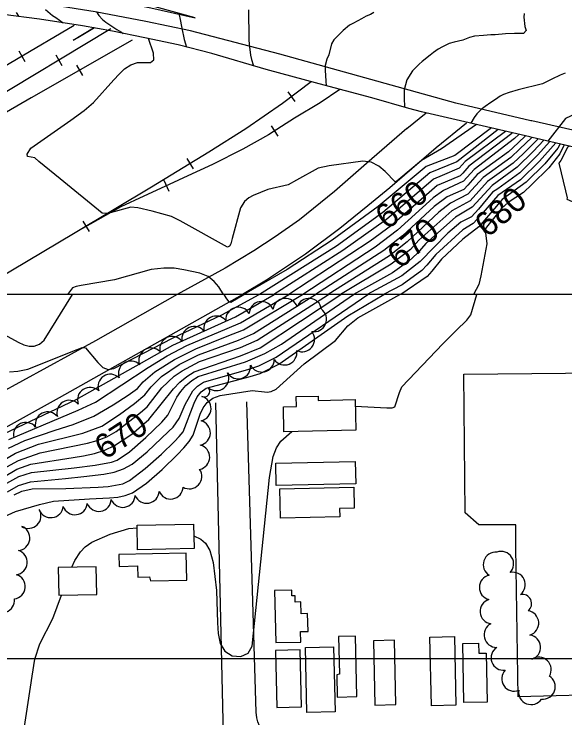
# Model space of a CAD drawing. Extents: x 79600 to 91800, y 75600 to 84400.
# Drawn here: x 81304 to 81758, y 79651 to 80231 of the extents above; entities that cross this region are included whole.
import ezdxf

# ---------------------------------------------------------------- set-up
doc = ezdxf.new("R2010")
doc.units = 0
for name, color, linetype in [('080-085$0$BLDG', 7, 'Continuous'), ('080-085$0$GRID', 7, 'Continuous'), ('080-085$0$INDEX', 7, 'Continuous'), ('080-085$0$INDXLBL', 7, 'Continuous'), ('080-085$0$INTER', 7, 'Continuous'), ('080-085$0$RECREATION', 7, 'Continuous'), ('080-085$0$ROAD', 7, 'Continuous'), ('080-085$0$TREES', 7, 'Continuous'), ('084-085$0$BRIDGE', 7, 'Continuous'), ('084-085$0$GRID', 7, 'Continuous'), ('084-085$0$INDEX', 7, 'Continuous'), ('084-085$0$INDXLBL', 7, 'Continuous'), ('084-085$0$INTER', 7, 'Continuous'), ('084-085$0$INTERSTATE', 7, 'Continuous'), ('084-085$0$ROAD', 7, 'Continuous'), ('084-085$0$RR', 7, 'Continuous'), ('084-085$0$TI_BORDER', 7, 'Continuous')]:
    doc.layers.add(name, color=color, linetype=linetype)

# ---------------------------------------------------------------- blocks, each defined once
blk = doc.blocks.new('084-085$0$RRTICK100')
blk.add_line((0, -5), (0, 5))

msp = doc.modelspace()

# ---------------------------------------------------------------- linework, layer by layer
at = {"layer": '080-085$0$BLDG'}
for points in [[(81526.24, 79907.61), (81537.03, 79907.84), (81536.85, 79915.97), (81554.88, 79916.36), (81554.95, 79912.9), (81585.22, 79913.56), (81585.77, 79888.38), (81526.68, 79887.09)], [(81520.33, 79842.75), (81519.93, 79861.21), (81585.35, 79862.64), (81585.76, 79844.18)], [(81584.55, 79824.22), (81572.53, 79823.95), (81572.69, 79816.88), (81523.79, 79815.81), (81523.26, 79840.05), (81584.18, 79841.38)], [(81406.17, 79789.85), (81405.76, 79810.08), (81452.29, 79811.03), (81452.71, 79790.81)], [(81390.87, 79776.24), (81406.03, 79776.55), (81406.22, 79767.4), (81416.02, 79767.6), (81416.84, 79764.3), (81446.71, 79764.91), (81446.25, 79787.03), (81390.68, 79785.9)], [(81372.11, 79775.88), (81340.73, 79775.24), (81341.2, 79752.46), (81372.58, 79753.1)], [(81540.38, 79722.49), (81546.49, 79722.63), (81546.17, 79737.34), (81540.79, 79737.22), (81540.58, 79746.96), (81535.99, 79746.86), (81535.88, 79752.07), (81533.27, 79752.01), (81533.16, 79756.69), (81519.01, 79756.38), (81519.94, 79713.46), (81540.57, 79713.91)], [(81571.66, 79718.51), (81572.34, 79687.42), (81570.12, 79686.87), (81570.52, 79668.67), (81586.75, 79669.02), (81585.66, 79718.82)], [(81646.84, 79717.94), (81667.04, 79718.38), (81668.27, 79661.89), (81648.07, 79661.45)], [(81601.45, 79662.06), (81618.84, 79662.44), (81617.69, 79715.39), (81600.29, 79715.01)], [(81686.93, 79713.06), (81687.11, 79704.76), (81693.16, 79704.89), (81694.04, 79664.56), (81674.94, 79664.14), (81673.87, 79712.77)], [(81541.16, 79660.52), (81540.14, 79707.43), (81519.65, 79706.98), (81520.68, 79660.07)], [(81544.35, 79709.55), (81567.58, 79710.06), (81568.75, 79656.5), (81545.52, 79655.99)]]:
    msp.add_lwpolyline(points, close=True, dxfattribs=at)
at = {"layer": '080-085$0$GRID'}
msp.add_line((85000, 80000), (80000, 80000), dxfattribs=at)
at = {"layer": '080-085$0$INDEX'}
for points in [[(81295.14, 79849.29), (81306.81, 79856.16), (81318.34, 79860.42), (81353.13, 79865.78), (81361.58, 79867.16), (81370.55, 79869.2), (81379.27, 79872.01), (81387.14, 79875.64), (81401.45, 79885.19), (81415.45, 79897.15), (81435.82, 79922.49), (81440.92, 79927.87), (81446.59, 79932.56), (81452.72, 79936.47), (81490.97, 79949.59), (81506.99, 79956.09), (81573.42, 80000)], [(81296.63, 79885.71), (81355.45, 79913.53), (81409.25, 79943.81), (81435.17, 79958.21), (81486.78, 79981.7), (81518.66, 80000)], [(81585.34, 79908.19), (81611.51, 79906.64), (81615.69, 79906.69), (81618.07, 79907.63), (81621.93, 79919.28), (81623.69, 79924.17), (81657.5, 79959.42), (81668.47, 79970.39), (81677.29, 79979.01), (81680.48, 79983.42), (81685.46, 80000)], [(81452.49, 79801.24), (81458.11, 79798.72), (81461.99, 79795.4), (81465.67, 79789.17), (81468.41, 79779.44), (81471.21, 79756.28), (81471.83, 79729.8), (81472.37, 79721.08), (81474.1, 79712.82), (81477.87, 79706.32), (81484.08, 79702.67), (81491.19, 79702.14), (81497.19, 79704.8), (81500.61, 79710.5), (81514.67, 79849.32), (81517.75, 79866.69), (81520.49, 79873.89), (81524.05, 79879.33), (81533.12, 79887.23)], [(81352.09, 79775.47), (81354.55, 79781.18), (81359.12, 79788.19), (81363.01, 79792.2), (81368.49, 79796.14), (81383.42, 79802.78), (81398.96, 79807.46), (81405.8, 79808)], [(81312.66, 79642.57), (81319.34, 79685.96), (81321.62, 79699.83), (81325.73, 79712.38), (81336.27, 79733.22), (81343.46, 79752.5)]]:
    msp.add_lwpolyline(points, dxfattribs=at)
at = {"layer": '080-085$0$INTER'}
for points in [[(81147.55, 80000), (81150.85, 79993.58), (81153.04, 79990.27), (81155.97, 79986.76), (81159.95, 79983.47), (81165.35, 79980.83), (81198.9, 79975.56), (81208.23, 79974.49), (81217.54, 79974.53), (81235.35, 79978.65), (81243.22, 79981.03), (81250.07, 79982.45), (81256.28, 79982.82), (81262.36, 79982.23), (81275.41, 79978.48), (81307.83, 79960.79), (81312.48, 79958.57), (81316.79, 79957.44), (81321.03, 79957.59), (81325.23, 79959.21), (81329.32, 79962.45), (81352.64, 80000)], [(81291.96, 79861.59), (81305.61, 79869.3), (81324.48, 79876.76), (81360.95, 79885.88), (81376.68, 79891.74), (81391.34, 79901.29), (81403.61, 79910.44), (81412.22, 79917.39), (81417.19, 79923.93), (81425.9, 79932.47), (81440.36, 79942.33), (81456.34, 79950.41), (81489.24, 79962.51), (81501.55, 79967.91), (81552.68, 80000)], [(81295.37, 79856.62), (81308.04, 79863.33), (81325.97, 79869.57), (81364.86, 79877.62), (81372.88, 79879.73), (81380.87, 79882.91), (81388.44, 79887.36), (81408.6, 79903.04), (81414.09, 79907.6), (81426.06, 79923.26), (81436.19, 79932.71), (81442.75, 79937.32), (81457.19, 79944.84), (81491, 79956.52), (81504.64, 79962.36), (81563.26, 80000)], [(81296.41, 79817.23), (81305.71, 79821.33), (81325.31, 79827.12), (81336.81, 79830.01), (81366.4, 79831.96), (81382.93, 79832.64), (81389.88, 79833.34), (81396.04, 79834.63), (81401.81, 79836.83), (81413.51, 79844.62), (81426.31, 79856.06), (81438.99, 79868.44), (81444.31, 79873.86), (81448.67, 79878.95), (81451.96, 79884.16), (81457.67, 79901.48), (81460.1, 79906.77), (81463.51, 79911.27), (81468.19, 79914.7), (81474.25, 79916.89), (81500.51, 79920.9), (81510.53, 79920.02), (81512.97, 79919.69), (81516.13, 79920.26), (81520.14, 79922.09), (81543.21, 79942.99), (81569.09, 79962.13), (81579.31, 79974.24), (81587.39, 79980.83), (81621.98, 80000)], [(81298.42, 79844.64), (81308.44, 79850.23), (81318.76, 79853.6), (81353.84, 79857.23), (81371.22, 79859.52), (81384.55, 79861.96), (81389.21, 79863.59), (81399.51, 79870.64), (81412.84, 79882.37), (81426.06, 79894.96), (81430.96, 79900.74), (81438.35, 79915.44), (81441.64, 79920.31), (81445.89, 79925.03), (81450.78, 79929.19), (81456.12, 79932.5), (81495.05, 79944.74), (81510.93, 79951.35), (81524.64, 79959.24), (81584.02, 80000)], [(81298.99, 79837.61), (81308.04, 79842.75), (81317.91, 79845.82), (81346.84, 79848.7), (81361.82, 79850.09), (81378.45, 79852.15), (81386.84, 79853.87), (81394.67, 79856.5), (81401.6, 79860.3), (81414.14, 79870.63), (81431.59, 79887.16), (81435.34, 79890.83), (81440.42, 79898.03), (81445.33, 79909.55), (81451.54, 79920.63), (81455.55, 79924.72), (81460.49, 79927.93), (81497.84, 79938.56), (81505.85, 79941.32), (81520.14, 79948.54), (81595.65, 80000)], [(81299.87, 79873.45), (81313.36, 79879.96), (81338.38, 79888.24), (81353.05, 79892.92), (81370.2, 79899.98), (81386, 79909.25), (81398.24, 79917.21), (81405.97, 79922.74), (81410.77, 79928.13), (81420.44, 79936.26), (81436.56, 79946.49), (81454.03, 79955.34), (81479.91, 79965.63), (81493.23, 79970.92), (81542, 80000)], [(81300.23, 79880.6), (81357.2, 79904.7), (81371.49, 79911.51), (81414.74, 79940.08), (81430.48, 79949.56), (81446.79, 79958.03), (81479.97, 79972.19), (81490.87, 79976.69), (81530.71, 80000)], [(81300.71, 79936.44), (81307.64, 79936.81), (81315.64, 79938.61), (81356.24, 79954.79), (81360.4, 79956.32), (81363.29, 79956.21), (81373.4, 79944.04), (81377.64, 79939.83), (81381.95, 79938.24), (81386.7, 79939.03), (81435.01, 79964.2), (81475.5, 79983.39), (81506.36, 80000)], [(81304.36, 79835.03), (81310.94, 79838.07), (81319.44, 79840.01), (81347.14, 79840.4), (81373.76, 79841.4), (81382.03, 79842.04), (81394.02, 79844.27), (81399.47, 79846.93), (81412.47, 79856.67), (81425.72, 79868.65), (81436.44, 79879.08), (81440.41, 79883.11), (81443.55, 79887.02), (81452.61, 79910.65), (81455.18, 79915.85), (81458.41, 79919.9), (81462.63, 79922.98), (81498.78, 79932.43), (81507.13, 79935.09), (81522.4, 79942.57), (81579.41, 79982.54), (81608.93, 80000)], [(81477.1, 80000), (81478.82, 79997.42), (81481.09, 79994.39), (81482.93, 79993.86), (81493.71, 80000)]]:
    msp.add_lwpolyline(points, dxfattribs=at)
at = {"layer": '080-085$0$RECREATION'}
msp.add_lwpolyline([(81972.95, 79936.09), (81976.96, 79816.82), (81969.39, 79816.84), (81970.68, 79675.41), (81719.65, 79668.95), (81717.61, 79791.73), (81717.52, 79810.39), (81687.07, 79810.33), (81676.02, 79820.33), (81674.8, 79934.48), (81926.23, 79937.06)], close=True, dxfattribs=at)
at = {"layer": '080-085$0$ROAD'}
for points in [[(81438.74, 80000), (81371.35, 79961.96), (81230.92, 79885.18), (81204.26, 79870.31), (81186.74, 79861.93), (81172.99, 79854.56), (81084.14, 79817.28), (80960.38, 79766.17), (80845.8, 79717.93), (80798.14, 79700.89)], [(80936.78, 79581.66), (81069.9, 79665.91), (81114.87, 79694.05), (81172.88, 79731.78), (81223.53, 79765.68), (81234.07, 79774.56), (81239.18, 79780.6), (81244.15, 79787.34), (81248.41, 79794.91), (81250.04, 79800.5), (81250.4, 79807.34), (81250.84, 79821.02), (81252.08, 79840), (81252.7, 79849.5), (81254.74, 79856.91), (81257.89, 79863.63), (81259.69, 79865.46), (81264.67, 79870.8), (81272.43, 79876.87), (81341.74, 79915.25), (81492.58, 80000)], [(81470.24, 79910.91), (81477.57, 79602.01), (81488.86, 79093.38), (81495.04, 78800.43), (81496.52, 78722.16), (81497.71, 78662.31)], [(82163.39, 79652.7), (81521.45, 79638.78), (81513.46, 79639.64), (81511.08, 79640.49), (81508.42, 79642.46), (81506.6, 79644.99), (81505.06, 79648.23), (81504.37, 79651.46), (81503.82, 79656.09), (81496.12, 79911.75)]]:
    msp.add_lwpolyline(points, dxfattribs=at)
at = {"layer": '080-085$0$TREES'}
for centre, radius, start, end in [((81527.82, 79986.67), 10.25, 17.7803, 172.41953), ((81547.33, 79986.66), 10.25, 7.48802, 162.12726), ((81508.23, 79984), 10.25, 23.135, 177.77424), ((81489.04, 79979.38), 10.25, 29.25398, 183.89322), ((81551.47, 79979.7), 10.25, 259.38553, 54.02476), ((81470.96, 79972.1), 10.25, 39.98104, 194.62028), ((81452.8, 79963.42), 10.25, 36.48824, 191.12747), ((81541.64, 79963.15), 10.25, 244.52819, 39.16742), ((81434.6, 79955.22), 10.25, 37.3529, 191.99213), ((81417.38, 79945.79), 10.25, 45.44497, 200.0842), ((81527.1, 79952.3), 10.25, 214.32739, 8.96663), ((81400.56, 79934.97), 10.25, 45.44497, 200.0842), ((81508.39, 79946.44), 10.25, 205.7879, 0.42713), ((81488.97, 79940.88), 10.25, 211.50421, 6.14344), ((81383.75, 79924.14), 10.25, 45.44497, 200.0842), ((81470.96, 79931.16), 10.25, 230.57496, 25.21419), ((81366.93, 79913.32), 10.25, 45.44497, 200.0842), ((81460.89, 79920.28), 4.63, 245.12877, 39.768), ((81456.41, 79906.14), 10.25, 281.0685, 75.70773), ((81349.88, 79902.73), 10.25, 43.621, 198.26023), ((81332.11, 79893.16), 10.25, 38.33172, 192.97096), ((81314.08, 79884.5), 10.25, 38.33172, 192.97096), ((81455.84, 79886.15), 10.25, 281.0685, 75.70773), ((81455.28, 79866.16), 10.25, 281.0685, 75.70773), ((81448.77, 79850.34), 10.25, 239.55184, 34.19108), ((81433.34, 79841.94), 10.25, 202.92988, 357.56911), ((81393.95, 79835.07), 10.25, 202.45833, 357.09756), ((81413.66, 79838.46), 10.25, 202.45833, 357.09756), ((81354.54, 79828.98), 10.25, 199.57819, 354.21742), ((81374.25, 79831.77), 10.25, 201.9058, 356.54504), ((81316.31, 79817.75), 10.25, 237.08379, 31.72303), ((81334.68, 79826.57), 10.25, 199.57819, 354.21742), ((81307.14, 79799.55), 10.25, 274.82518, 69.46441), ((81304.95, 79779.55), 10.25, 278.0053, 72.64454), ((81701.01, 79777.67), 10.25, 84.24555, 238.88478), ((81705.61, 79778.26), 10.25, 315.73257, 110.37181), ((81715.16, 79761.1), 10.25, 307.8123, 102.45153), ((81303.32, 79759.62), 10.25, 278.0053, 72.64454), ((81697.83, 79758.87), 10.25, 101.93591, 256.57514), ((81723.07, 79745.62), 7.56, 307.8123, 102.45153), ((81294.55, 79748.36), 10.25, 211.53252, 6.17176), ((81698.48, 79739.1), 10.25, 107.18214, 261.82137), ((81726.26, 79729.5), 10.25, 287.25221, 81.89144), ((81701.67, 79719.82), 10.25, 116.93506, 271.57429), ((81727.85, 79709.56), 10.25, 287.25221, 81.89144), ((81707.5, 79700.96), 10.25, 122.79536, 277.4346), ((81736.52, 79691.2), 10.25, 328.66228, 123.30151), ((81716.3, 79683.78), 10.25, 136.8292, 291.46844), ((81739.86, 79677.17), 10.25, 263.46066, 58.09989), ((81730.19, 79672.71), 10.25, 171.41649, 326.05572)]:
    msp.add_arc(centre, radius, start, end, dxfattribs=at)
at = {"layer": '084-085$0$BRIDGE'}
msp.add_lwpolyline([(81766.65, 80121.22), (81781.3, 80117.87), (81800.73, 80113.1), (81805.45, 80104.58), (81800.73, 80113.1), (81731.15, 80129.35), (81729.26, 80129.75), (81639.91, 80150.45), (81629.49, 80153.14), (81598.96, 80161.96), (81555.61, 80173.37), (81512.1, 80185.23), (81467.37, 80198.31), (81439.59, 80205.46), (81412.11, 80211.39), (81385.55, 80216.85), (81360.67, 80221.26), (81325.41, 80226.72), (81295.5, 80230.5), (81259.17, 80235.05), (81233.22, 80237.62), (81205.14, 80239.73), (81190.18, 80240.93), (81180.42, 80235.58)], dxfattribs=at)
at = {"layer": '084-085$0$GRID'}
msp.add_line((85000, 80000), (80000, 80000), dxfattribs=at)
at = {"layer": '084-085$0$INDEX'}
for points in [[(81440.14, 80231.15), (81440.89, 80227.78), (81442.7, 80219.24), (81444.54, 80209.92), (81446.42, 80203.7)], [(82274.39, 80230.71), (82224.52, 80229.52), (82221.23, 80229.51), (82200.27, 80228.82), (82192.34, 80228.72), (82175.32, 80222.01), (82165.69, 80218.4), (82104.2, 80204.88), (82066.79, 80204.56), (82046.84, 80203.29), (82032.81, 80201.04), (81945.85, 80194.8), (81895.85, 80187.83), (81843.53, 80176.2), (81791.2, 80159.93), (81758.64, 80144.82), (81744.04, 80126.34)], [(81709.37, 80134.36), (81709.12, 80134.13), (81675.97, 80109.46), (81670.92, 80103.92), (81656.86, 80097.93), (81649.89, 80095.11), (81611.16, 80061.82), (81575.15, 80036.31), (81518.24, 80000)], [(81736, 80128.22), (81723.87, 80116.22), (81715.52, 80108.26), (81694.35, 80093.05), (81679.91, 80077.21), (81664.88, 80069.03), (81637.67, 80044.84), (81630.93, 80037.15), (81615.03, 80024.96), (81573.33, 80000)], [(81757.56, 80123.18), (81753.76, 80115.96), (81744.75, 80104.32), (81730.91, 80090.54), (81723.89, 80083.99), (81711.22, 80075.74), (81706.17, 80071.25), (81693.56, 80055.45), (81691.16, 80052.12), (81692.65, 80050.85), (81693.74, 80041.82), (81688.72, 80015.52), (81687.09, 80008.34), (81682.88, 80000)]]:
    msp.add_lwpolyline(points, dxfattribs=at)
at = {"layer": '084-085$0$INTER'}
for points in [[(81330.26, 80234.62), (81336.13, 80229.65), (81338.81, 80227.99), (81341.9, 80225.77), (81344.91, 80223.7)], [(81497.35, 80234.43), (81497.46, 80226.39), (81497.62, 80218.41), (81497.85, 80209.75), (81498.07, 80206.02), (81499.17, 80197.01), (81499.85, 80193.53), (81501.35, 80189.02), (81501.68, 80188.28)], [(81306.03, 80232.06), (81308.01, 80229.25), (81308.26, 80228.89)], [(81372.35, 80232.62), (81374.3, 80229.63), (81377.26, 80226.34), (81379.86, 80224.3), (81384.01, 80221.52), (81389.04, 80218.3), (81392.86, 80215.89), (81394.36, 80215.04)], [(81600.77, 80232.16), (81597.98, 80230.61), (81594.39, 80229.05), (81590.59, 80227), (81587.46, 80225.2), (81583.39, 80223.03), (81580.52, 80221.86), (81575.3, 80217.41), (81573.17, 80215.21), (81569.89, 80211.9), (81567.84, 80209.6), (81565.76, 80206.43), (81563.5, 80197.42), (81562.03, 80193.67), (81560.73, 80188.48), (81560.63, 80184.68), (81561.11, 80175.57), (81561.41, 80171.84)], [(81724.36, 80231.35), (81724.19, 80228.28), (81724.93, 80220.66), (81726.06, 80217.32), (81724.04, 80215.04), (81716.43, 80214.81), (81709.2, 80214.59), (81700.61, 80213.9), (81696.99, 80213.71), (81690.92, 80213.32), (81683.51, 80212.67), (81679.37, 80211.52), (81674.01, 80209.54), (81666.79, 80207.65), (81662.67, 80206.58), (81657.14, 80204.06), (81653.58, 80202.04), (81649.77, 80199.26), (81647.13, 80197.18), (81640.51, 80191.83), (81637.92, 80189.54), (81632.51, 80184.22), (81627.95, 80176.82), (81625.61, 80168.64), (81625.66, 80161.98), (81625.84, 80154.19)], [(81370.6, 80219.5), (81356.99, 80211.42), (81354.29, 80209.92), (81353.07, 80209.45), (81369.84, 80219.63)], [(81685.26, 80139.94), (81656.52, 80120.01), (81639.91, 80110.38), (81621.2, 80094.63), (81619.87, 80093.51), (81618.16, 80092.73), (81609.91, 80101.22), (81604.72, 80105.66), (81598.48, 80108.85), (81591.5, 80109.68), (81564.01, 80106.03), (81554.72, 80104.16), (81537.01, 80094.09), (81530.23, 80090.42), (81513.29, 80086.49), (81501.37, 80081.6), (81497.65, 80079.71), (81494.11, 80076.73), (81490.9, 80071.45), (81484.14, 80046.23), (81482.82, 80041.69), (81481.84, 80039.75), (81480.07, 80038.92), (81441.13, 80060.72), (81434.1, 80064.19), (81418.06, 80068.54), (81406.21, 80071.4), (81400.64, 80072.05), (81383.63, 80067.37), (81380.14, 80066.6), (81376.98, 80067.08), (81342.24, 80095.39), (81324.89, 80109.53), (81321.44, 80112.66), (81315.57, 80113.73), (81315.08, 80115.7), (81318.28, 80120.54), (81351.18, 80143.45), (81362.2, 80151.6), (81369.86, 80158.1), (81386.5, 80176.82), (81390.83, 80181.35), (81395.46, 80185.69), (81400.47, 80189.2), (81405.94, 80191.12), (81416.71, 80191.16), (81419.53, 80193.19), (81419.3, 80198.73), (81415.18, 80210.72)], [(81758.19, 80182.25), (81754.28, 80180.49), (81747.38, 80177.4), (81739.73, 80173.61), (81719.62, 80168.62), (81712.01, 80166.29), (81707.6, 80164.79), (81704.68, 80163.32), (81700.85, 80160.46), (81697.11, 80158.11), (81692.29, 80154.85), (81689.01, 80152.41), (81685.57, 80148.89), (81683.31, 80145.74), (81680.6, 80141.02)], [(81697.46, 80137.12), (81667.33, 80114.61), (81643.9, 80105.54), (81604.19, 80072.42), (81566.45, 80044.68), (81529.19, 80020.61), (81493.73, 80000)], [(81703.15, 80135.8), (81669.12, 80109.26), (81646.89, 80100.32), (81608.2, 80067.6), (81569.81, 80039.79), (81506.58, 80000)], [(81714.72, 80133.12), (81714.27, 80132.71), (81678.8, 80105.65), (81673.97, 80099.97), (81671.68, 80097.63), (81659.31, 80092.56), (81652.89, 80089.89), (81615.12, 80056.89), (81597.55, 80043.85), (81530.64, 80000)], [(81720.2, 80131.85), (81716.53, 80128.46), (81683.32, 80102.9), (81674.52, 80093.24), (81658.2, 80085.76), (81649.66, 80079.75), (81620.25, 80053.13), (81601.92, 80039.13), (81542.13, 80000)], [(81725.54, 80130.62), (81719.58, 80124.97), (81711.55, 80117.38), (81685.69, 80098.79), (81678.24, 80090.04), (81674.8, 80086.46), (81661.03, 80080.51), (81650.37, 80072.53), (81624.26, 80048.3), (81609.01, 80036.35), (81552.58, 80000)], [(81730.87, 80129.41), (81721.05, 80119.94), (81713.53, 80112.82), (81690.67, 80096.33), (81678.11, 80082.55), (81663.86, 80075.26), (81654.16, 80067.95), (81628.27, 80043.48), (81613.71, 80031.86), (81563.19, 80000)], [(81740.79, 80127.1), (81732.01, 80117.87), (81718.84, 80104.86), (81698.02, 80089.77), (81681.71, 80071.86), (81667.88, 80063.81), (81643.65, 80042.07), (81636.3, 80033.83), (81629.38, 80027.46), (81616.07, 80017.97), (81583.91, 80000)], [(81745.75, 80125.94), (81735.43, 80114.76), (81720.8, 80100.3), (81702.88, 80087.13), (81698.48, 80084.29), (81686.79, 80070.18), (81681.03, 80064.12), (81672.34, 80059.52), (81661.5, 80050.6), (81638.84, 80027.28), (81623.77, 80015.52), (81595.3, 80000)], [(81750.56, 80124.82), (81737.1, 80109.71), (81721.47, 80094.57), (81702.92, 80081.65), (81688.92, 80065.22), (81682.59, 80058.54), (81673.88, 80053.38), (81651.63, 80032.87), (81644.33, 80024.18), (81640.24, 80019.67), (81624.07, 80008.02), (81608.61, 80000)], [(81754.15, 80123.98), (81752.23, 80120.39), (81741.4, 80107.51), (81726.01, 80092.39), (81706.36, 80078.22), (81687.1, 80055.83), (81673.85, 80045.61), (81656.4, 80029.04), (81648.34, 80019.36), (81644.58, 80014.93), (81622.96, 80000)], [(81761.46, 80122.27), (81760.26, 80121.13), (81754.56, 80110.42), (81753.01, 80108.17), (81758.47, 80085.49), (81759.88, 80079.58), (81759.76, 80078.46), (81782.13, 80068.69), (81798.79, 80062.9), (81859.28, 80051.13), (81953.6, 80025.47), (81965.23, 80022.09), (82003.05, 80016.37), (82041.27, 80012.26), (82078.59, 80010.27), (82113.23, 80009.02), (82137.89, 80008.64), (82187.69, 80010.22), (82222.63, 80012.45), (82260.44, 80015.7), (82286.38, 80019.67)], [(81476.98, 80000), (81472.96, 80006.39), (81469.31, 80010.74), (81464.15, 80014.75), (81457.51, 80017.57), (81444.23, 80020.45), (81436.25, 80021.72), (81427.72, 80021.66), (81417.25, 80020.49), (81387.03, 80012.17), (81359.72, 80007.46), (81355.67, 80006.69), (81352.52, 80005.58), (81348.34, 80000)]]:
    msp.add_lwpolyline(points, dxfattribs=at)
at = {"layer": '084-085$0$INTERSTATE'}
msp.add_line((81730.78, 80142.98), (81730.11, 80143.13), dxfattribs=at)
for points in [[(80800.34, 80308.17), (80888.71, 80300.63), (80937.09, 80296.4), (80974.94, 80292.92), (81032.33, 80285.96), (81093.54, 80279), (81133.53, 80275.22), (81172.6, 80271.14), (81214.27, 80266.14), (81254.11, 80262.21), (81287.08, 80257.66), (81321.72, 80253.27), (81348.28, 80249.02), (81386.44, 80242.19), (81417.12, 80235.96), (81453.46, 80227.76), (81366.75, 80251.94), (81280.95, 80275.97), (81210.58, 80295.9), (81137.76, 80316.43), (81075.48, 80333.62), (80919.77, 80376.51), (80793.83, 80411.95), (80790.78, 80412.87)], [(81730.11, 80143.13), (81668.25, 80157.6), (81523.38, 80197.76), (81449.65, 80217.07), (81412.86, 80224.66), (81371.19, 80232.71), (81338.37, 80238.02), (81288.77, 80245.61), (81237.79, 80251.21), (81185.89, 80256.34), (81129.88, 80260.56), (81060.59, 80265.84), (80918.49, 80276.69), (80847.52, 80281.2), (80821.88, 80281.94)], [(82415.54, 80080.76), (82294.9, 80079.38), (82259.91, 80079.16), (82205.34, 80079.9), (82161.79, 80081.18), (82125.56, 80083.13), (82074.07, 80086.69), (82036.58, 80089.41), (82003.76, 80092.78), (81972.02, 80096.46), (81939.81, 80100.92), (81900.58, 80107.36), (81869.76, 80113.23), (81824.93, 80121.5), (81780.25, 80131.63), (81730.78, 80142.98)]]:
    msp.add_lwpolyline(points, dxfattribs=at)
at = {"layer": '084-085$0$ROAD'}
for p, q in [((81628, 80136.58), (81643.71, 80149.47)), ((81676.95, 80141.01), (81652.05, 80120.72))]:
    msp.add_line(p, q, dxfattribs=at)
for points in [[(81628, 80136.58), (81599.16, 80111.6), (81568.36, 80084.71), (81539.54, 80061.64), (81519.4, 80047.43), (81501.86, 80035.96), (81478.22, 80021.75), (81438.74, 80000)], [(81652.05, 80120.72), (81613.83, 80087.81), (81595.69, 80073.14), (81572.81, 80054.34), (81544.45, 80033.26), (81512.26, 80011.86), (81492.58, 80000)]]:
    msp.add_lwpolyline(points, dxfattribs=at)
at = {"layer": '084-085$0$RR'}
for points in [[(81353.96, 80221.56), (81258.78, 80165.61), (81132.02, 80091.62), (80992.61, 80009.84), (80975.7, 80000)], [(81384.18, 80218.68), (81280.76, 80156.62), (81136.62, 80071.94), (81013.36, 80000)], [(81401.58, 80209.54), (81318.61, 80161.85), (81197.8, 80091.99), (81084.62, 80025.65), (81040.96, 80000)], [(81549.19, 80175.12), (81525.4, 80157.31), (81495.21, 80136.38), (81464.7, 80117.12), (81417.72, 80088.54), (81354.73, 80050.78), (81275.57, 80003.85), (81268.73, 80000)], [(81572.74, 80168.86), (81556.38, 80157.8), (81535.49, 80145.12), (81513.83, 80131.51), (81492.78, 80119.74), (81467.76, 80107.2), (81447.63, 80097.72), (81432.22, 80090.69), (81411.17, 80081.05), (81392.25, 80072.33), (81354.42, 80050.93)]]:
    msp.add_lwpolyline(points, dxfattribs=at)
at = {"layer": '084-085$0$TI_BORDER'}
msp.add_lwpolyline([(79700, 84300), (86700, 84300), (86700, 79700), (79700, 79700)], close=True, dxfattribs=at)

# ---------------------------------------------------------------- block references
at = {"layer": '084-085$0$RR'}
for p, rotation in [((81310.85, 80196.22), -149.55218961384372), ((81341.3, 80192.96), -149.03176249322), ((81358.23, 80184.63), -150.1101023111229), ((81532.75, 80162.81), -143.19102288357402), ((81518.91, 80134.7), -147.86710414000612), ((81449.32, 80107.76), -148.68190962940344), ((81429.76, 80089.56), -155.40755623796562), ((81363.68, 80056.14), -149.06326990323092)]:
    msp.add_blockref('084-085$0$RRTICK100', p, dxfattribs=dict(at, rotation=rotation))

# ---------------------------------------------------------------- texts
at = {"layer": '080-085$0$INDXLBL'}
msp.add_text('670', height=20, rotation=32.96473, dxfattribs=at).set_placement((81379.06, 79863.46))
at = {"layer": '084-085$0$INDXLBL'}
for s, rotation, p in [('660', 36.85898, (81611.51, 80052.82)), ('680', 40.35328, (81694.36, 80046.16)), ('670', 40.80382, (81622.46, 80020.49))]:
    msp.add_text(s, height=20, rotation=rotation, dxfattribs=at).set_placement(p)

doc.saveas('drawing.dxf')
